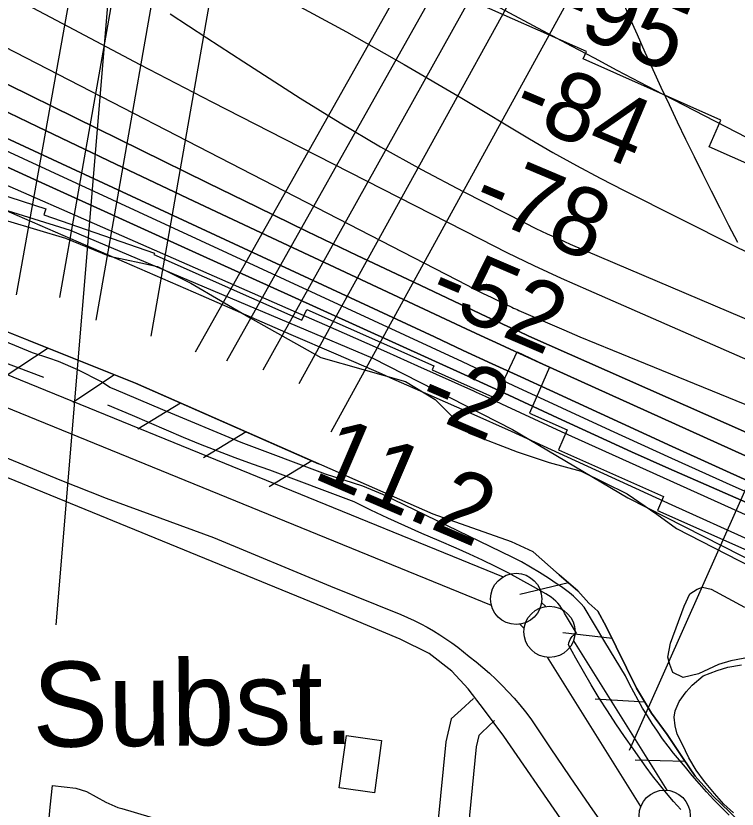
# Model space of a CAD drawing. Extents: x 3704301 to 3742427, y 506229 to 532009.
# Drawn here: x 3709144 to 3709849, y 520058 to 520833 of the extents above; entities that cross this region are included whole.
import ezdxf

# ---------------------------------------------------------------- set-up
doc = ezdxf.new("R2010")
doc.units = 0
for name, color, linetype in [('V-BLDG-OTLN', 7, 'Continuous'), ('V-FLOD-BASE', 7, 'Continuous'), ('V-LEVE-TOET', 7, 'Continuous'), ('V-RIVR-EDGE', 7, 'Continuous'), ('V-RIVR-RANG', 7, 'Continuous'), ('V-ROAD-CNTR', 7, 'Continuous'), ('V-RRAP-FSHR', 7, 'Continuous'), ('V-RRAP-RVMT', 7, 'Continuous'), ('V-SITE-OTLN', 7, 'Continuous'), ('V-SITE-OTLN-IDEN', 7, 'Continuous'), ('V-SITE-VEGE', 7, 'Continuous'), ('V-SURV-LINE', 7, 'Continuous'), ('V-TOPO-DPTH', 7, 'Continuous'), ('V-TOPO-MAJR', 7, 'Continuous'), ('V-TOPO-MINR', 7, 'Continuous'), ('V-TOPO-SHOR', 7, 'Continuous'), ('V-TOPO-WATR', 7, 'Continuous'), ('V-UTIL-LINE', 7, 'Continuous')]:
    doc.layers.add(name, color=color, linetype=linetype)

msp = doc.modelspace()

# ---------------------------------------------------------------- linework, layer by layer
at = {"layer": 'V-BLDG-OTLN'}
msp.add_lwpolyline([(3709501.45, 520125.36), (3709494.45, 520074.33), (3709459.95, 520079.06), (3709467.01, 520130.08)], close=True, dxfattribs=at)
at = {"layer": 'V-FLOD-BASE'}
for points in [[(3709171.7, 520479.94), (3709078.97, 520514.7), (3708971.1, 520556.98), (3708844.3, 520610.09), (3708795.56, 520630.77), (3708694.78, 520671.66), (3708646.52, 520691.39)], [(3709793.56, 520057.79), (3709786.44, 520065.81), (3709779.49, 520073.98), (3709772.71, 520082.29), (3709766.1, 520090.73), (3709759.67, 520099.32), (3709753.42, 520108.03), (3709747.35, 520116.88), (3709738.7, 520129.16), (3709730.24, 520141.58), (3709721.98, 520154.14), (3709713.92, 520166.83), (3709706.07, 520179.64), (3709698.43, 520192.58), (3709690.99, 520205.65), (3709683.77, 520218.82), (3709684.18, 520220.59), (3709684.77, 520222.29), (3709685.55, 520223.92), (3709686.5, 520225.45), (3709687.62, 520226.85), (3709688.88, 520228.12), (3709690.27, 520229.24), (3709691.78, 520230.19), (3709679.92, 520249.54), (3709678.56, 520252.16), (3709677.02, 520254.67), (3709675.31, 520257.07), (3709673.43, 520259.34), (3709671.4, 520261.47), (3709669.22, 520263.45), (3709666.9, 520265.27), (3709664.46, 520266.93), (3709661.91, 520268.4), (3709649.77, 520275.48), (3709637.49, 520282.32), (3709625.1, 520288.94), (3709612.58, 520295.33), (3709599.95, 520301.49), (3709587.21, 520307.41), (3709574.36, 520313.1), (3709557.51, 520320.16), (3709540.75, 520327.41), (3709524.06, 520334.85), (3709507.46, 520342.46), (3709490.94, 520350.26), (3709474.51, 520358.24), (3709392.19, 520389.24), (3709375.18, 520395.23), (3709358.25, 520401.43), (3709341.39, 520407.83), (3709324.6, 520414.43), (3709307.9, 520421.23), (3709291.28, 520428.22), (3709274.74, 520435.42), (3709258.29, 520442.8), (3709234.16, 520452.67)]]:
    msp.add_lwpolyline(points, dxfattribs=at)
at = {"layer": 'V-LEVE-TOET'}
for points in [[(3709840.88, 520052.41), (3709833.36, 520059.87), (3709826, 520067.47), (3709818.78, 520075.21), (3709811.71, 520083.09), (3709804.79, 520091.1), (3709798.04, 520099.25), (3709792.24, 520106.02), (3709786.6, 520112.92), (3709781.12, 520119.95), (3709775.81, 520127.11), (3709770.68, 520134.39), (3709765.71, 520141.79), (3709760.92, 520149.3), (3709756.31, 520156.93), (3709751.88, 520164.66), (3709747.62, 520172.49), (3709743.56, 520180.42), (3709739.68, 520188.45), (3709729.4, 520205.08), (3709719.24, 520221.79), (3709709.23, 520238.6), (3709699.34, 520255.47), (3709696, 520259.19), (3709692.5, 520262.76), (3709688.84, 520266.17), (3709685.04, 520269.42), (3709681.09, 520272.49), (3709677.02, 520275.39), (3709672.82, 520278.1), (3709664.3, 520283.84), (3709655.64, 520289.35), (3709646.83, 520294.62), (3709637.88, 520299.66), (3709628.8, 520304.46), (3709502.45, 520365.61), (3709483.04, 520373.6), (3709446.62, 520385.33), (3709364.3, 520416.33), (3709287.65, 520448.29), (3709240.33, 520468.5), (3709236.07, 520469.91), (3709228.02, 520475.56), (3709204.84, 520487.33), (3709185.91, 520495.31), (3709176.45, 520498.6), (3709160.36, 520503.76), (3709097.44, 520530.08)], [(3709127.99, 520404.42), (3709187.13, 520379.98), (3709232.55, 520362.13), (3709337.11, 520323.62), (3709451.61, 520276.15), (3709520.21, 520248.43), (3709526.77, 520245.59), (3709533.25, 520242.56), (3709539.64, 520239.35), (3709545.93, 520235.97), (3709552.13, 520232.4), (3709558.22, 520228.66), (3709564.2, 520224.75), (3709570.07, 520220.67), (3709575.83, 520216.43), (3709581.46, 520212.02), (3709586.96, 520207.46), (3709593.71, 520202.16), (3709600.31, 520196.67), (3709606.76, 520191.01), (3709613.05, 520185.16), (3709619.17, 520179.14), (3709625.12, 520172.96), (3709630.9, 520166.61), (3709636.5, 520160.1), (3709641.91, 520153.44), (3709647.14, 520146.63), (3709666.06, 520118.24), (3709685.18, 520089.98), (3709704.49, 520061.85), (3709723.98, 520033.84)]]:
    msp.add_lwpolyline(points, dxfattribs=at)
at = {"layer": 'V-RIVR-EDGE'}
msp.add_lwpolyline([(3709136.22, 520632.92), (3709192.61, 520615.97), (3709235.79, 520598.46), (3709266.39, 520591.78), (3709282.59, 520588.14), (3709314.97, 520571.85), (3709373.11, 520538.09), (3709442.06, 520499.5), (3709524.84, 520475.88), (3709553.62, 520458.4), (3709586.55, 520425.3), (3709633.93, 520407.17), (3709665.12, 520396.89), (3709696.32, 520388.41), (3709741.29, 520366.08), (3709770.06, 520346.2), (3709789.23, 520332.35), (3709862.38, 520294.94), (3709966.13, 520251.46), (3710104.05, 520189.89), (3710195.2, 520148.84), (3710325.33, 520090.89)], dxfattribs=at)
at = {"layer": 'V-RIVR-RANG'}
msp.add_line((3709743.45, 520115.85), (3710060.57, 520828.47), dxfattribs=at)
at = {"layer": 'V-ROAD-CNTR'}
for points in [[(3709676.52, 520048.92), (3709620.74, 520129.6), (3709601.98, 520154.86), (3709585.87, 520175.85), (3709570.11, 520193.19), (3709547.85, 520210.32), (3709519.49, 520224.37), (3709445.77, 520255.1), (3709136.32, 520381.82)], [(3709590.99, 520166.48), (3709579.16, 520155.13), (3709569.29, 520146.54), (3709564.06, 520124.19), (3709550.83, 519988.81), (3709519.52, 519685.17), (3709479.8, 519270.08)], [(3709611.76, 520144.84), (3709599.41, 520132.99), (3709596.29, 520130.27), (3709593.72, 520119.29), (3709580.68, 519985.81), (3709549.38, 519682.2), (3709517.88, 519353.09)]]:
    msp.add_lwpolyline(points, dxfattribs=at)
at = {"layer": 'V-RRAP-FSHR'}
for p, q in [((3709175.64, 520508.3), (3709134.76, 520481.58)), ((3709240.62, 520482.27), (3709199.74, 520455.55)), ((3709304.99, 520454.79), (3709263.26, 520429.42)), ((3709369.08, 520426.65), (3709327.36, 520401.28)), ((3709433.18, 520398.51), (3709391.45, 520373.14)), ((3709683.94, 520279.16), (3709636.45, 520267.78)), ((3709726.91, 520225.01), (3709678.39, 520230.51)), ((3709758.62, 520162.66), (3709709.9, 520165.85)), ((3709797.88, 520104.76), (3709749.07, 520106.2))]:
    msp.add_line(p, q, dxfattribs=at)
for points in [[(3708460.51, 520934.36), (3708587.63, 520870.93), (3708776.78, 520776.64), (3708963.17, 520696.62), (3709197.39, 520623.8), (3709492.7, 520498.8), (3709629.32, 520429.14), (3709741.78, 520362.36)], [(3709841.35, 520055.34), (3709824.75, 520071.42), (3709807.77, 520090.63), (3709795.89, 520107.79), (3709780.42, 520131.34), (3709765.07, 520152.03), (3709750.17, 520176.59), (3709720.62, 520236.58), (3709712.52, 520251.48), (3709703.82, 520259.42), (3709692.99, 520271.6), (3709674.81, 520287.24), (3709649.44, 520309.7), (3709628.12, 520319.27), (3709551.65, 520346.5), (3709260.91, 520474.14), (3708915.71, 520612.41)], [(3708944.71, 520600.79), (3709260.91, 520474.14), (3709439.85, 520395.58)], [(3709741.78, 520362.36), (3710017.65, 520222), (3710534.8, 519997.84), (3710940.37, 519847.89), (3711083.41, 519805.96), (3711220.5, 519772.71), (3711363.54, 519722.11), (3711531.92, 519623.8), (3711655.19, 519570.7), (3711808.33, 519520.01), (3711956.07, 519471.06), (3712143.45, 519424.73), (3712340.74, 519376.66), (3712594.19, 519305.19), (3712920.31, 519227.23), (3713163.79, 519173.07), (3713383.01, 519116.56), (3713629.91, 519034.38)], [(3709670.93, 520290.68), (3709674.81, 520287.24), (3709692.99, 520271.6), (3709703.82, 520259.42), (3709712.52, 520251.48), (3709720.62, 520236.58), (3709750.17, 520176.59), (3709765.07, 520152.03), (3709780.42, 520131.34), (3709795.89, 520107.79), (3709807.77, 520090.63), (3709824.75, 520071.42), (3709841.35, 520055.34), (3709856.94, 520039.82), (3709879.35, 520025.79), (3709900.08, 520014.69), (3709920.09, 519999.48), (3709949.55, 519986.67), (3709975.74, 519975.84), (3710003.29, 519961.04), (3710043.03, 519945.54)]]:
    msp.add_lwpolyline(points, dxfattribs=at)
at = {"layer": 'V-RRAP-RVMT'}
for p, q in [((3709701.33, 520798.12), (3709566.6, 520857.84)), ((3709698.21, 520790.94), (3709701.33, 520798.12)), ((3709832.67, 520731.27), (3709698.21, 520790.94)), ((3709821.44, 520704.93), (3709832.67, 520731.27)), ((3709910.67, 520665.46), (3709821.44, 520704.93)), ((3709102.23, 520667.51), (3709173.44, 520644.67)), ((3709173.44, 520644.67), (3709171.41, 520638.52)), ((3709171.41, 520638.52), (3709279.75, 520601.36)), ((3709279.75, 520601.36), (3709279.04, 520599.84)), ((3709279.04, 520599.84), (3709423.56, 520535.72)), ((3709423.56, 520535.72), (3709428.3, 520546.34)), ((3709428.3, 520546.34), (3709552.55, 520491.22)), ((3709612.76, 520459.68), (3709633.74, 520504.98)), ((3709633.74, 520504.98), (3709665.51, 520489.94)), ((3709552.55, 520491.22), (3709550.75, 520487.14)), ((3709550.75, 520487.14), (3709612.76, 520459.68)), ((3709665.51, 520489.94), (3709645.78, 520444.99)), ((3709645.78, 520444.99), (3709682.73, 520428.58)), ((3709682.73, 520428.58), (3709674.01, 520409.11)), ((3709674.01, 520409.11), (3709776.66, 520363.57)), ((3709776.66, 520363.57), (3709770.7, 520350.05)), ((3709770.7, 520350.05), (3709889.65, 520297.16))]:
    msp.add_line(p, q, dxfattribs=at)
at = {"layer": 'V-SITE-OTLN'}
msp.add_lwpolyline([(3709168.88, 519962.8), (3709177.63, 520060.2), (3709179.94, 520081.48), (3709202.64, 520078.69), (3709213.05, 520075.41), (3709231.98, 520065.05), (3709243.81, 520059.89), (3709247.59, 520058.95), (3709305.78, 520041.6)], dxfattribs=at)
at = {"layer": 'V-SITE-VEGE'}
msp.add_lwpolyline([(3710120.24, 520098.55), (3710076.78, 520118.67), (3710035.11, 520138.79), (3709992.84, 520157.72), (3709957.71, 520176.07), (3709921.4, 520193.23), (3709899.97, 520200.9), (3709875.58, 520205.6), (3709861.31, 520206.76), (3709842.28, 520203.14), (3709830.4, 520199.55), (3709810.8, 520190.58), (3709795.94, 520186.98), (3709785.82, 520191.71), (3709782.83, 520199.43), (3709781.03, 520206.57), (3709783.37, 520220.25), (3709796.96, 520256.56), (3709802.29, 520268.46), (3709809.41, 520273.24), (3709814.76, 520275.03), (3709823.09, 520273.27), (3709855.84, 520255.51)], dxfattribs=at)
at = {"layer": 'V-SURV-LINE'}
for points in [[(3708462.59, 520757.1), (3709619.99, 520285.03)], [(3709608.65, 520257.26), (3708462.98, 520724.55)], [(3709657.58, 520260.23), (3709661.68, 520256.18)], [(3709640.6, 520234.83), (3709636.5, 520238.89)], [(3709688.67, 520222.5), (3709779.91, 520076.82)], [(3709754.5, 520060.88), (3709663.25, 520206.56)]]:
    msp.add_lwpolyline(points, dxfattribs=at)
for centre in [(3709632.83, 520263.6), (3709665.35, 520231.47), (3709777.82, 520051.91)]:
    msp.add_circle(centre, 25, dxfattribs=at)
at = {"layer": 'V-TOPO-DPTH'}
for points in [[(3710290.33, 520240.04), (3710252.02, 520255.71), (3710213.81, 520271.62), (3710171.12, 520289.64), (3710111.7, 520314.9), (3710052.38, 520340.38), (3709993.2, 520366.18), (3709934.11, 520392.19), (3709645.3, 520520.27), (3709634.97, 520524.9), (3709624.65, 520529.58), (3709614.37, 520534.34), (3709604.11, 520539.14), (3709526.6, 520575.78), (3709477.66, 520599.06), (3709428.79, 520622.5), (3709380.04, 520646.17), (3709331.36, 520669.99), (3709007.31, 520829.56)], [(3710290.33, 520240.04), (3710252.02, 520255.71), (3710213.81, 520271.62), (3710171.12, 520289.64), (3710111.7, 520314.9), (3710052.38, 520340.38), (3709993.2, 520366.18), (3709934.11, 520392.19), (3709645.3, 520520.27), (3709634.97, 520524.9), (3709624.65, 520529.58), (3709614.37, 520534.34), (3709604.11, 520539.14), (3709526.6, 520575.78), (3709477.66, 520599.06), (3709428.79, 520622.5), (3709380.04, 520646.17), (3709331.36, 520669.99), (3709007.31, 520829.56)], [(3710284.5, 520213.31), (3710280.2, 520215), (3710275.91, 520216.75), (3710271.65, 520218.53), (3710223.01, 520239.25), (3710194.47, 520251.52), (3710165.99, 520263.91), (3710137.59, 520276.49), (3710109.25, 520289.19), (3709655.24, 520494.5), (3709636.17, 520503.17), (3709617.12, 520511.89), (3709598.11, 520520.68), (3709579.13, 520529.53), (3709394.25, 520616.14), (3709318, 520652.05), (3709241.84, 520688.16), (3709165.83, 520724.59), (3709089.92, 520761.21)], [(3709089.92, 520761.21), (3709165.83, 520724.59), (3709241.84, 520688.16), (3709318, 520652.05), (3709394.25, 520616.14), (3709579.13, 520529.53), (3709598.11, 520520.68), (3709617.12, 520511.89), (3709636.17, 520503.17), (3709655.24, 520494.5), (3710109.25, 520289.19), (3710137.59, 520276.49), (3710165.99, 520263.91), (3710194.47, 520251.52), (3710223.01, 520239.25), (3710271.65, 520218.53), (3710275.91, 520216.75), (3710280.2, 520215), (3710284.5, 520213.31)], [(3710286.26, 520193), (3710273.34, 520198.07), (3710260.51, 520203.33), (3710247.72, 520208.72), (3710109.99, 520267.99), (3710028.51, 520303.4), (3709947.21, 520339.2), (3709866.16, 520375.6), (3709785.29, 520412.38), (3709665.54, 520467.38), (3709637.37, 520480.33), (3709609.22, 520493.32), (3709581.09, 520506.33), (3709552.96, 520519.38), (3709088.67, 520735.08)], [(3709088.67, 520735.08), (3709552.96, 520519.38), (3709581.09, 520506.33), (3709609.22, 520493.32), (3709637.37, 520480.33), (3709665.54, 520467.38), (3709785.29, 520412.38), (3709866.16, 520375.6), (3709947.21, 520339.2), (3710028.51, 520303.4), (3710109.99, 520267.99), (3710247.72, 520208.72), (3710260.51, 520203.33), (3710273.34, 520198.07), (3710286.26, 520193)], [(3708950.21, 520723.11), (3709324.88, 520560.23), (3709368.87, 520541.1), (3709412.87, 520521.96), (3709456.86, 520502.81), (3709500.84, 520483.65), (3709510.04, 520479.64), (3709549.38, 520462.38), (3709588.65, 520444.97), (3709627.82, 520427.34), (3709666.94, 520409.57), (3709784.8, 520355.62), (3709862.49, 520320.16), (3709940.22, 520284.8), (3710018.03, 520249.6), (3710095.88, 520214.51), (3710188.77, 520172.74), (3710220.27, 520158.75), (3710251.85, 520144.94), (3710283.55, 520131.4), (3710315.33, 520118.06)], [(3709079.82, 520710.85), (3709162.28, 520673.32), (3709244.74, 520635.8), (3709327.21, 520598.31), (3709409.7, 520560.84), (3709585.47, 520481.01), (3709593.23, 520477.47), (3709600.97, 520473.93), (3709608.71, 520470.36), (3709616.44, 520466.78), (3709673.16, 520440.4), (3709709.3, 520423.74), (3709745.51, 520407.25), (3709781.84, 520391), (3709818.24, 520374.92), (3710221.68, 520198.25), (3710243.73, 520188.8), (3710265.86, 520179.58), (3710288.14, 520170.7)], [(3710288.14, 520170.7), (3710265.86, 520179.58), (3710243.73, 520188.8), (3710221.68, 520198.25), (3709818.24, 520374.92), (3709781.84, 520391), (3709745.51, 520407.25), (3709709.3, 520423.74), (3709673.16, 520440.4), (3709616.44, 520466.78), (3709608.71, 520470.36), (3709600.97, 520473.93), (3709593.23, 520477.47), (3709585.47, 520481.01), (3709409.7, 520560.84), (3709327.21, 520598.31), (3709244.74, 520635.8), (3709162.28, 520673.32), (3709079.82, 520710.85)]]:
    msp.add_lwpolyline(points, dxfattribs=at)
at = {"layer": 'V-TOPO-MAJR'}
msp.add_lwpolyline([(3708458.35, 521117.29), (3708964.65, 520890.05), (3709585.08, 520569.83), (3709592.83, 520565.87), (3709600.61, 520561.96), (3709608.43, 520558.13), (3709616.27, 520554.34), (3709628.58, 520548.46), (3709630.28, 520547.66), (3709632, 520546.87), (3709633.72, 520546.09), (3709635.44, 520545.33), (3709663.51, 520533.09), (3709679.3, 520526.28), (3709695.12, 520519.54), (3709710.99, 520512.91), (3709726.89, 520506.36), (3710258.21, 520289.6), (3710280.62, 520280.5), (3710303.04, 520271.44)], dxfattribs=at)
at = {"layer": 'V-TOPO-MINR'}
for points in [[(3710419.56, 520743.9), (3709829.16, 521010.42), (3709398.06, 521138.88), (3709348.46, 521151.04), (3709298.44, 521159.91), (3709247.8, 521163.85), (3709196.73, 521164.5), (3709093.96, 521160.75), (3709312.19, 521019.64), (3709380.29, 520976.77), (3709449.06, 520935.02), (3709518.82, 520894.96), (3709589.24, 520856.02), (3709686.52, 520803.76), (3709708.83, 520791.85), (3709731.18, 520780), (3709753.58, 520768.27), (3709776.02, 520756.6), (3709878.37, 520703.7), (3709952.26, 520666.12), (3710026.45, 520629.18), (3710101.11, 520593.19), (3710176.09, 520557.85), (3710342.9, 520480.52)], [(3708459.45, 521023.95), (3708921.55, 520799.82), (3709580.02, 520495.38), (3709592.59, 520489.57), (3709605.16, 520483.76), (3709617.72, 520477.94), (3709630.28, 520472.13), (3709724.65, 520428.47), (3709784.49, 520401.06), (3709844.48, 520373.94), (3709904.66, 520347.29), (3709964.98, 520320.94), (3710235.77, 520203.86), (3710252.81, 520196.65), (3710269.92, 520189.62), (3710287.14, 520182.86), (3710304.44, 520176.28), (3710910.32, 519951.09)], [(3709092.99, 521009.32), (3709352.1, 520878.18), (3709409.75, 520848.22), (3709466.97, 520817.45), (3709523.51, 520785.47), (3709579.61, 520752.69), (3709645.97, 520712.95), (3709668.69, 520699.69), (3709691.61, 520686.77), (3709714.81, 520674.37), (3709738.2, 520662.32), (3709846.24, 520608.18), (3709924.19, 520570.19), (3710002.68, 520533.37), (3710081.95, 520498.29), (3710161.76, 520464.37), (3710327.86, 520395.93)], [(3709125.44, 520859.63), (3709195.36, 520822.48), (3709265.43, 520785.59), (3709335.7, 520749.11), (3709406.11, 520712.88), (3709597.55, 520615.09), (3709623.73, 520602.01), (3709650.06, 520589.25), (3709676.62, 520576.96), (3709703.32, 520564.99), (3709993.31, 520438.15), (3710046.79, 520414.99), (3710100.39, 520392.1), (3710154.15, 520369.6), (3710208.03, 520347.38), (3710303.13, 520308.56)], [(3709294.87, 520834.79), (3709330.74, 520811.4), (3709366.7, 520788.14), (3709421.78, 520752.74), (3709460.79, 520728.49), (3709500.26, 520705.06), (3709540.43, 520682.83), (3709581.05, 520661.4), (3709641.15, 520630.87), (3709652.13, 520625.43), (3709663.18, 520620.14), (3709674.33, 520615.07), (3709685.55, 520610.15), (3709868.59, 520532.06), (3709945.42, 520499.57), (3710022.39, 520467.42), (3710099.57, 520435.75), (3710176.88, 520404.42), (3710305.59, 520352.75)], [(3709007.31, 520829.56), (3709331.36, 520669.99), (3709380.04, 520646.17), (3709428.79, 520622.5), (3709477.66, 520599.06), (3709526.6, 520575.78), (3709604.11, 520539.14), (3709614.37, 520534.34), (3709624.65, 520529.58), (3709634.97, 520524.9), (3709645.3, 520520.27), (3709934.11, 520392.19), (3709993.2, 520366.18), (3710052.38, 520340.38), (3710111.7, 520314.9), (3710171.12, 520289.64), (3710213.81, 520271.62), (3710252.02, 520255.71), (3710290.33, 520240.04)], [(3709089.92, 520761.21), (3709165.83, 520724.59), (3709241.84, 520688.16), (3709318, 520652.05), (3709394.25, 520616.14), (3709579.13, 520529.53), (3709598.11, 520520.68), (3709617.12, 520511.89), (3709636.17, 520503.17), (3709655.24, 520494.5), (3710109.25, 520289.19), (3710137.59, 520276.49), (3710165.99, 520263.91), (3710194.47, 520251.52), (3710223.01, 520239.25), (3710271.65, 520218.53), (3710275.91, 520216.75), (3710280.2, 520215), (3710284.5, 520213.31)], [(3708938.61, 520753.93), (3709415.17, 520545.02), (3709445.5, 520531.68), (3709475.81, 520518.28), (3709506.09, 520504.81), (3709536.35, 520491.29), (3709590.99, 520466.77), (3709593.9, 520465.46), (3709596.81, 520464.14), (3709599.71, 520462.8), (3709602.61, 520461.45), (3709623.42, 520451.73), (3709636.73, 520445.55), (3709650.06, 520439.4), (3709663.41, 520433.3), (3709676.78, 520427.24), (3710201.53, 520190.57), (3710230.69, 520177.65), (3710259.97, 520165), (3710289.42, 520152.75)], [(3709088.67, 520735.08), (3709552.96, 520519.38), (3709581.09, 520506.33), (3709609.22, 520493.32), (3709637.37, 520480.33), (3709665.54, 520467.38), (3709785.29, 520412.38), (3709866.16, 520375.6), (3709947.21, 520339.2), (3710028.51, 520303.4), (3710109.99, 520267.99), (3710247.72, 520208.72), (3710260.51, 520203.33), (3710273.34, 520198.07), (3710286.26, 520193)], [(3709079.82, 520710.85), (3709162.28, 520673.32), (3709244.74, 520635.8), (3709327.21, 520598.31), (3709409.7, 520560.84), (3709585.47, 520481.01), (3709593.23, 520477.47), (3709600.97, 520473.93), (3709608.71, 520470.36), (3709616.44, 520466.78), (3709673.16, 520440.4), (3709709.3, 520423.74), (3709745.51, 520407.25), (3709781.84, 520391), (3709818.24, 520374.92), (3710221.68, 520198.25), (3710243.73, 520188.8), (3710265.86, 520179.58), (3710288.14, 520170.7)]]:
    msp.add_lwpolyline(points, dxfattribs=at)
at = {"layer": 'V-TOPO-SHOR'}
msp.add_lwpolyline([(3709845.08, 520054.7), (3709835.61, 520063.19), (3709826.6, 520073.57), (3709816.65, 520085.36), (3709808.59, 520096.21), (3709801.46, 520108.48), (3709794.81, 520122.18), (3709790.07, 520131.62), (3709788.16, 520139.65), (3709787.19, 520148.16), (3709788.12, 520154.3), (3709791.88, 520163.29), (3709798.95, 520172.76), (3709804.6, 520179.4), (3709815.46, 520188.4), (3709829.15, 520193.63), (3709839.54, 520196.97), (3709852.77, 520199.36)], dxfattribs=at)
at = {"layer": 'V-TOPO-WATR'}
msp.add_lwpolyline([(3708950.21, 520723.11), (3709324.88, 520560.23), (3709368.87, 520541.1), (3709412.87, 520521.96), (3709456.86, 520502.81), (3709500.84, 520483.65), (3709510.04, 520479.64), (3709549.38, 520462.38), (3709588.65, 520444.97), (3709627.82, 520427.34), (3709666.94, 520409.57), (3709784.8, 520355.62), (3709862.49, 520320.16), (3709940.22, 520284.8), (3710018.03, 520249.6), (3710095.88, 520214.51), (3710188.77, 520172.74), (3710220.27, 520158.75), (3710251.85, 520144.94), (3710283.55, 520131.4), (3710315.33, 520118.06)], dxfattribs=at)
at = {"layer": 'V-UTIL-LINE'}
for p, q in [((3709183.71, 520238.44), (3709434.58, 523257.06)), ((3709144.84, 520560.43), (3709604.06, 523115.23)), ((3709187.31, 520557.79), (3709632.43, 523087.48)), ((3709222.56, 520535.75), (3709667.68, 523065.44)), ((3709276.24, 520520.33), (3709705.48, 522966.28)), ((3709319.52, 520504.91), (3710563.08, 522712.37)), ((3709350.37, 520496.09), (3710588.57, 522701.45)), ((3709385.63, 520487.28), (3710613.77, 522688.85)), ((3709420.88, 520474.06), (3710632.68, 522669.95)), ((3709452.02, 520426.8), (3710676.65, 522655.31))]:
    msp.add_line(p, q, dxfattribs=at)
msp.add_lwpolyline([(3709849.29, 520611.73), (3709840.62, 520628.37), (3709832.04, 520645.06), (3709823.54, 520661.8), (3709815.14, 520678.58), (3709806.83, 520695.41), (3709798.61, 520712.28), (3709790.48, 520729.19), (3709782.45, 520746.15), (3709774.5, 520763.16), (3709766.65, 520780.2), (3709758.89, 520797.29), (3709751.22, 520814.42), (3709743.64, 520831.59), (3709736.16, 520848.79)], dxfattribs=at)

# ---------------------------------------------------------------- texts
at = {"layer": 'V-RIVR-RANG'}
for s, rotation, p in [('-95', 337.09997, (3709664.22, 520826.61)), ('-84', 337.09997, (3709625.8, 520734.28)), ('-78', 337.09997, (3709586.42, 520642.36)), ('-52', 336.81833, (3709543.89, 520552.22)), ('-2', 336.81833, (3709533.36, 520447.94)), ('-2', 336.81833, (3709533.36, 520447.94)), ('11.2', 336.81833, (3709432.87, 520382.19)), ('11.2', 336.81833, (3709432.87, 520382.19))]:
    msp.add_text(s, height=67, rotation=rotation, dxfattribs=at).set_placement(p)
at = {"layer": 'V-SITE-OTLN-IDEN'}
msp.add_text('Subst.', height=83, rotation=0.57018, dxfattribs=at).set_placement((3709160.67, 520118.93))

doc.saveas('drawing.dxf')
